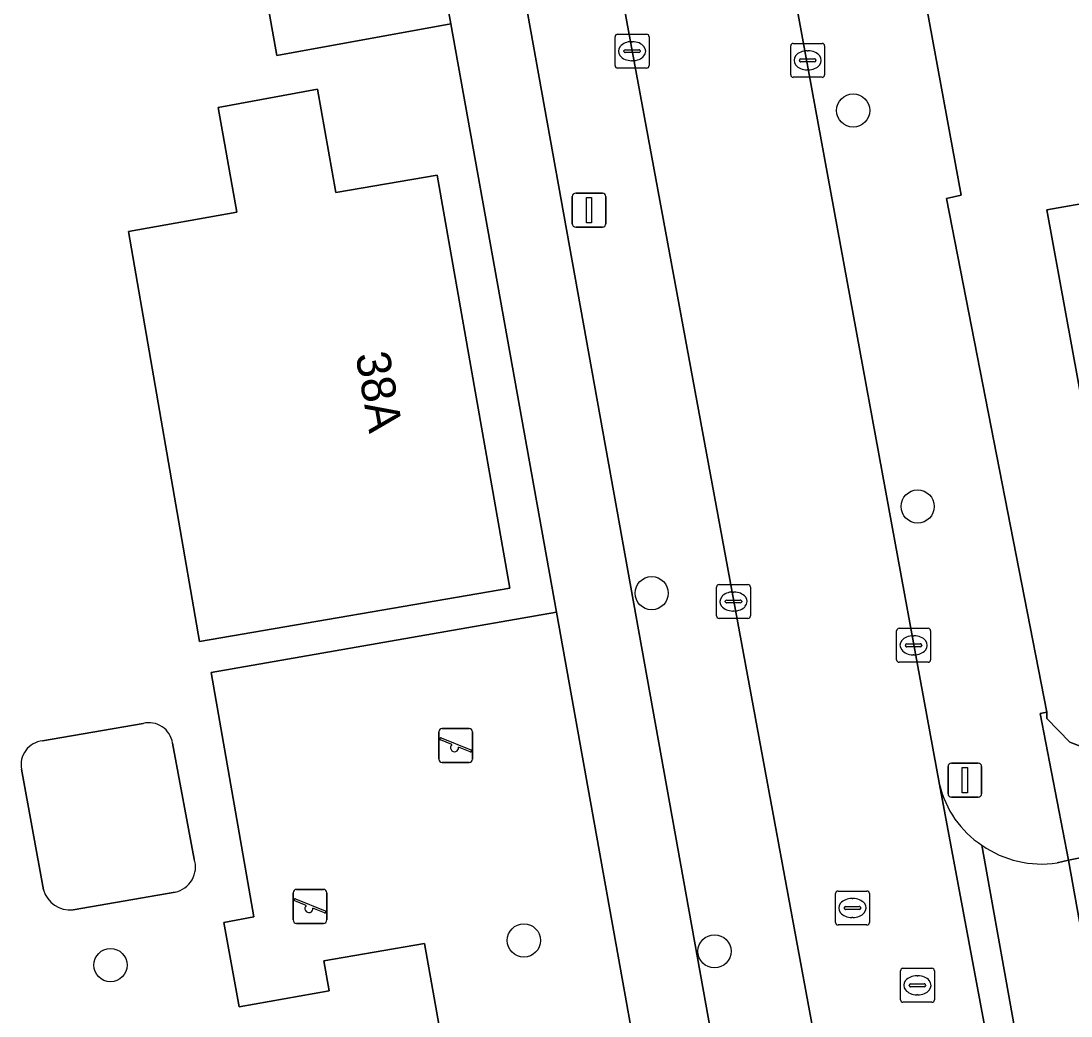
# Model space of a CAD drawing. Extents: x 157793 to 159380, y 380877 to 382313.
# Drawn here: x 158760.11 to 158791.04, y 381559.98 to 381589.28 of the extents above; entities that cross this region are included whole.
import ezdxf

# ---------------------------------------------------------------- set-up
doc = ezdxf.new("R2010")
doc.units = 0
for name, color, linetype in [('IMGEO_Berm_groen', 7, 'Continuous'), ('IMGEO_Boom', 7, 'Continuous'), ('IMGEO_Erf', 7, 'Continuous'), ('IMGEO_Kolk', 7, 'Continuous'), ('IMGEO_Lichtmast', 7, 'Continuous'), ('IMGEO_Pand', 7, 'Continuous'), ('IMGEO_Pand_nummerreeks', 7, 'Continuous'), ('IMGEO_Rijbaan_lokaal_open', 7, 'Continuous'), ('IMGEO_Rioolput', 7, 'Continuous'), ('IMGEO_Speelvoorziening', 7, 'Continuous'), ('IMGEO_Terreindeel_open', 7, 'Continuous'), ('IMGEO_Voetpad_open', 7, 'Continuous')]:
    doc.layers.add(name, color=color, linetype=linetype)

msp = doc.modelspace()

# ---------------------------------------------------------------- linework, layer by layer
at = {"layer": 'IMGEO_Berm_groen'}
msp.add_lwpolyline([(158775.536, 381602.338), (158775.18, 381604.094), (158772.497, 381603.621), (158782.493, 381548.049), (158785.464, 381548.55), (158785.346, 381549.236)], close=True, dxfattribs=at)
at = {"layer": 'IMGEO_Boom'}
for centre in [(158784.624, 381586.645), (158786.522, 381574.984), (158778.687, 381572.429), (158774.924, 381562.203), (158780.538, 381561.882), (158762.744, 381561.476)]:
    msp.add_circle(centre, 0.489, dxfattribs=at)
at = {"layer": 'IMGEO_Erf'}
for points in [[(158806.657, 381623.864), (158782.893, 381619.584), (158781.497, 381618.466), (158787.806, 381584.151), (158787.376, 381584.058), (158790.326, 381568.922), (158790.333, 381568.743), (158791.001, 381568.046), (158791.767, 381567.743)], [(158792.549, 381571.572), (158790.329, 381583.72), (158793.78, 381584.327)]]:
    msp.add_lwpolyline(points, dxfattribs=at)
msp.add_lwpolyline([(158775.881, 381571.869), (158765.715, 381570.091), (158766.97, 381562.898), (158766.084, 381562.73), (158766.536, 381560.246), (158769.183, 381560.72), (158769.031, 381561.601), (158771.995, 381562.11), (158773.783, 381552.065), (158779.263, 381553.035)], close=True, dxfattribs=at)
at = {"layer": 'IMGEO_Kolk'}
for p, q in [((158777.685, 381588.892), (158778.537, 381588.892)), ((158777.61, 381587.966), (158777.61, 381588.818)), ((158778.098, 381588.672), (158778.123, 381588.672)), ((158778.611, 381588.818), (158778.611, 381587.966)), ((158782.782, 381587.696), (158782.782, 381588.548)), ((158782.857, 381588.622), (158783.709, 381588.622)), ((158783.783, 381588.548), (158783.783, 381587.696)), ((158777.869, 381588.386), (158777.869, 381588.398)), ((158778.307, 381588.349), (158777.909, 381588.349)), ((158777.912, 381588.435), (158778.31, 381588.435)), ((158778.353, 381588.398), (158778.353, 381588.386)), ((158783.27, 381588.402), (158783.295, 381588.402)), ((158778.121, 381588.112), (158778.096, 381588.112)), ((158783.041, 381588.116), (158783.041, 381588.128)), ((158783.479, 381588.079), (158783.081, 381588.079)), ((158783.084, 381588.165), (158783.482, 381588.165)), ((158783.525, 381588.128), (158783.525, 381588.116)), ((158778.537, 381587.892), (158777.685, 381587.892)), ((158783.709, 381587.622), (158782.857, 381587.622)), ((158783.293, 381587.842), (158783.268, 381587.842)), ((158780.597, 381571.758), (158780.597, 381572.61)), ((158780.672, 381572.684), (158781.524, 381572.684)), ((158781.085, 381572.464), (158781.11, 381572.464)), ((158781.598, 381572.61), (158781.598, 381571.758)), ((158780.856, 381572.178), (158780.856, 381572.19)), ((158780.899, 381572.227), (158781.297, 381572.227)), ((158781.34, 381572.19), (158781.34, 381572.178)), ((158781.294, 381572.141), (158780.896, 381572.141)), ((158781.108, 381571.904), (158781.083, 381571.904)), ((158781.524, 381571.684), (158780.672, 381571.684)), ((158785.902, 381570.469), (158785.902, 381571.321)), ((158785.977, 381571.395), (158786.829, 381571.395)), ((158786.903, 381571.321), (158786.903, 381570.469)), ((158786.204, 381570.938), (158786.602, 381570.938)), ((158786.39, 381571.175), (158786.415, 381571.175)), ((158786.161, 381570.889), (158786.161, 381570.901)), ((158786.599, 381570.852), (158786.201, 381570.852)), ((158786.413, 381570.615), (158786.388, 381570.615)), ((158786.645, 381570.901), (158786.645, 381570.889)), ((158786.829, 381570.395), (158785.977, 381570.395))]:
    msp.add_line(p, q, dxfattribs=at)
for points in [[(158777.685, 381588.892), (158778.537, 381588.892)], [(158777.61, 381587.966), (158777.61, 381588.818)], [(158778.611, 381588.818), (158778.611, 381587.966)], [(158782.782, 381587.696), (158782.782, 381588.548)], [(158782.857, 381588.622), (158783.709, 381588.622)], [(158783.783, 381588.548), (158783.783, 381587.696)], [(158778.537, 381587.892), (158777.685, 381587.892)], [(158783.709, 381587.622), (158782.857, 381587.622)], [(158780.597, 381571.758), (158780.597, 381572.61)], [(158780.672, 381572.684), (158781.524, 381572.684)], [(158781.598, 381572.61), (158781.598, 381571.758)], [(158781.524, 381571.684), (158780.672, 381571.684)], [(158785.902, 381570.469), (158785.902, 381571.321)], [(158785.977, 381571.395), (158786.829, 381571.395)], [(158786.903, 381571.321), (158786.903, 381570.469)], [(158786.829, 381570.395), (158785.977, 381570.395)]]:
    msp.add_lwpolyline(points, dxfattribs=at)
for centre, radius, start, end in [((158777.687, 381588.816), 0.0765, 91.552, 178.448), ((158777.687, 381588.816), 0.0765, 91.552, 178.448), ((158778.535, 381588.816), 0.0765, 1.552, 88.448), ((158778.535, 381588.816), 0.0765, 1.552, 88.448), ((158782.859, 381588.546), 0.0765, 91.552, 178.448), ((158782.859, 381588.546), 0.0765, 91.552, 178.448), ((158783.707, 381588.546), 0.0765, 1.552, 88.448), ((158783.707, 381588.546), 0.0765, 1.552, 88.448), ((158777.909, 381588.395), 0.0403, 85.8775, 175.7526), ((158777.906, 381588.385), 0.0366, 178.938, 274.7102), ((158778.31, 381588.392), 0.043, 264.8664, 352.4533), ((158778.314, 381588.397), 0.0386, 1.7309, 96.639), ((158777.687, 381587.968), 0.0765, 181.552, 268.448), ((158777.687, 381587.968), 0.0765, 181.552, 268.448), ((158778.535, 381587.968), 0.0765, 271.552, 358.448), ((158778.535, 381587.968), 0.0765, 271.552, 358.448), ((158783.081, 381588.125), 0.0403, 85.8775, 175.7526), ((158783.078, 381588.115), 0.0366, 178.938, 274.7102), ((158783.482, 381588.122), 0.043, 264.8664, 352.4533), ((158783.486, 381588.127), 0.0386, 1.7309, 96.639), ((158782.859, 381587.698), 0.0765, 181.552, 268.448), ((158782.859, 381587.698), 0.0765, 181.552, 268.448), ((158783.707, 381587.698), 0.0765, 271.552, 358.448), ((158783.707, 381587.698), 0.0765, 271.552, 358.448), ((158780.674, 381572.608), 0.0765, 91.552, 178.448), ((158780.674, 381572.608), 0.0765, 91.552, 178.448), ((158781.522, 381572.608), 0.0765, 1.552, 88.448), ((158781.522, 381572.608), 0.0765, 1.552, 88.448), ((158780.896, 381572.187), 0.0403, 85.8775, 175.7526), ((158780.893, 381572.177), 0.0366, 178.938, 274.7102), ((158781.297, 381572.184), 0.043, 264.8664, 352.4533), ((158781.301, 381572.189), 0.0386, 1.7309, 96.639), ((158780.674, 381571.76), 0.0765, 181.552, 268.448), ((158780.674, 381571.76), 0.0765, 181.552, 268.448), ((158781.522, 381571.76), 0.0765, 271.552, 358.448), ((158781.522, 381571.76), 0.0765, 271.552, 358.448), ((158785.979, 381571.319), 0.0765, 91.552, 178.448), ((158785.979, 381571.319), 0.0765, 91.552, 178.448), ((158786.827, 381571.319), 0.0765, 1.552, 88.448), ((158786.827, 381571.319), 0.0765, 1.552, 88.448), ((158786.201, 381570.898), 0.0403, 85.8775, 175.7526), ((158786.606, 381570.9), 0.0386, 1.7309, 96.639), ((158786.198, 381570.888), 0.0366, 178.938, 274.7102), ((158786.602, 381570.895), 0.043, 264.8664, 352.4533), ((158785.979, 381570.471), 0.0765, 181.552, 268.448), ((158785.979, 381570.471), 0.0765, 181.552, 268.448), ((158786.827, 381570.471), 0.0765, 271.552, 358.448), ((158786.827, 381570.471), 0.0765, 271.552, 358.448)]:
    msp.add_arc(centre, radius, start, end, dxfattribs=at)
for centre, major_axis, ratio, start_param, end_param in [((158778.097, 381588.392), (-0.387, 0.002), 0.722429, 4.712389, 7.853982), ((158778.122, 381588.392), (-0.39, 0.002), 0.717154, 1.570796, 4.712389), ((158783.269, 381588.122), (-0.387, 0.002), 0.722429, 4.712389, 7.853982), ((158783.294, 381588.122), (-0.39, 0.002), 0.717154, 1.570796, 4.712389), ((158781.084, 381572.184), (-0.387, 0.002), 0.722429, 4.712389, 7.853982), ((158781.109, 381572.184), (-0.39, 0.002), 0.717154, 1.570796, 4.712389), ((158786.389, 381570.895), (-0.387, 0.002), 0.722429, 4.712389, 7.853982), ((158786.414, 381570.895), (-0.39, 0.002), 0.717154, 1.570796, 4.712389)]:
    msp.add_ellipse(centre, major_axis=major_axis, ratio=ratio, start_param=start_param, end_param=end_param, dxfattribs=at)
at = {"layer": 'IMGEO_Lichtmast'}
for p, q in [((158776.349, 381583.312), (158776.349, 381584.112)), ((158776.349, 381584.112), (158776.349, 381583.312)), ((158776.449, 381584.212), (158777.239, 381584.212)), ((158777.239, 381584.212), (158776.449, 381584.212)), ((158777.339, 381584.112), (158777.339, 381583.312)), ((158777.339, 381583.312), (158777.339, 381584.112)), ((158777.239, 381583.212), (158776.449, 381583.212)), ((158776.449, 381583.212), (158777.239, 381583.212)), ((158787.417, 381566.524), (158787.417, 381567.324)), ((158787.417, 381567.324), (158787.417, 381566.524)), ((158787.517, 381567.424), (158788.307, 381567.424)), ((158788.307, 381567.424), (158787.517, 381567.424)), ((158788.407, 381567.324), (158788.407, 381566.524)), ((158788.407, 381566.524), (158788.407, 381567.324)), ((158788.307, 381566.424), (158787.517, 381566.424)), ((158787.517, 381566.424), (158788.307, 381566.424))]:
    msp.add_line(p, q, dxfattribs=at)
for points in [[(158776.769, 381584.087), (158776.919, 381584.087), (158776.919, 381583.337), (158776.769, 381583.337), (158776.769, 381584.087)], [(158787.837, 381567.299), (158787.987, 381567.299), (158787.987, 381566.549), (158787.837, 381566.549), (158787.837, 381567.299)]]:
    msp.add_lwpolyline(points, dxfattribs=at)
for centre, start, end in [((158776.449, 381584.112), 90, 180), ((158776.449, 381584.112), 90, 180), ((158777.239, 381584.112), 0, 90), ((158777.239, 381584.112), 360, 90), ((158776.449, 381583.312), 180, 270), ((158776.449, 381583.312), 180, 270), ((158777.239, 381583.312), 270, 0), ((158777.239, 381583.312), 270, 0), ((158787.517, 381567.324), 90, 180), ((158787.517, 381567.324), 90, 180), ((158788.307, 381567.324), 0, 90), ((158788.307, 381567.324), 360, 90), ((158787.517, 381566.524), 180, 270), ((158787.517, 381566.524), 180, 270), ((158788.307, 381566.524), 270, 0), ((158788.307, 381566.524), 270, 0)]:
    msp.add_arc(centre, 0.1, start, end, dxfattribs=at)
at = {"layer": 'IMGEO_Pand'}
for points in [[(158765.372, 381571.002), (158774.505, 381572.581), (158772.368, 381584.739), (158769.388, 381584.232), (158768.847, 381587.277), (158765.922, 381586.736), (158766.47, 381583.649), (158763.277, 381583.082)], [(158800.231, 381583.407), (158794.131, 381582.333), (158793.78, 381584.327), (158790.329, 381583.72), (158792.549, 381571.572), (158795.932, 381572.167), (158795.669, 381573.658), (158801.788, 381574.735)]]:
    msp.add_lwpolyline(points, close=True, dxfattribs=at)
at = {"layer": 'IMGEO_Rijbaan_lokaal_open'}
for points in [[(158775.536, 381602.338), (158785.346, 381549.236)], [(158787.168, 381566.792), (158780.96, 381600.601)], [(158824.487, 381571.282), (158790.962, 381564.564), (158791.783, 381560.021), (158803.563, 381562.389), (158819.623, 381565.651), (158824.943, 381566.71)], [(158789.059, 381556.653), (158787.168, 381566.792)], [(158787.168, 381566.792), (158789.059, 381556.653)], [(158789.54, 381558.704), (158788.417, 381565.004)], [(158788.417, 381565.004), (158789.54, 381558.704)], [(158791.384, 381559.933), (158791.783, 381560.021), (158790.962, 381564.564), (158790.629, 381564.485)]]:
    msp.add_lwpolyline(points, dxfattribs=at)
for centre, radius, start, end in [((158790.052, 381567.476), 2.964, 193.3469, 236.5252), ((158790.176, 381567.529), 3.078, 235.1353, 278.4558)]:
    msp.add_arc(centre, radius, start, end, dxfattribs=at)
at = {"layer": 'IMGEO_Rioolput'}
for p, q in [((158784.102, 381562.731), (158784.102, 381563.583)), ((158784.177, 381563.657), (158785.029, 381563.657)), ((158785.103, 381563.583), (158785.103, 381562.731)), ((158784.404, 381563.2), (158784.802, 381563.2)), ((158784.59, 381563.437), (158784.615, 381563.437)), ((158784.361, 381563.151), (158784.361, 381563.163)), ((158784.799, 381563.114), (158784.401, 381563.114)), ((158784.613, 381562.877), (158784.588, 381562.877)), ((158784.845, 381563.163), (158784.845, 381563.151)), ((158785.029, 381562.657), (158784.177, 381562.657)), ((158786.091, 381561.381), (158786.943, 381561.381)), ((158786.016, 381560.455), (158786.016, 381561.307)), ((158786.504, 381561.161), (158786.529, 381561.161)), ((158787.017, 381561.307), (158787.017, 381560.455)), ((158786.275, 381560.875), (158786.275, 381560.887)), ((158786.713, 381560.838), (158786.315, 381560.838)), ((158786.318, 381560.924), (158786.716, 381560.924)), ((158786.759, 381560.887), (158786.759, 381560.875)), ((158786.527, 381560.601), (158786.502, 381560.601)), ((158786.943, 381560.381), (158786.091, 381560.381))]:
    msp.add_line(p, q, dxfattribs=at)
for points in [[(158784.102, 381562.731), (158784.102, 381563.583)], [(158784.177, 381563.657), (158785.029, 381563.657)], [(158785.103, 381563.583), (158785.103, 381562.731)], [(158785.029, 381562.657), (158784.177, 381562.657)], [(158786.091, 381561.381), (158786.943, 381561.381)], [(158786.016, 381560.455), (158786.016, 381561.307)], [(158787.017, 381561.307), (158787.017, 381560.455)], [(158786.943, 381560.381), (158786.091, 381560.381)]]:
    msp.add_lwpolyline(points, dxfattribs=at)
for centre, radius, start, end in [((158784.179, 381563.581), 0.0765, 91.552, 178.448), ((158784.179, 381563.581), 0.0765, 91.552, 178.448), ((158785.027, 381563.581), 0.0765, 1.552, 88.448), ((158785.027, 381563.581), 0.0765, 1.552, 88.448), ((158784.401, 381563.16), 0.0403, 85.8775, 175.7526), ((158784.806, 381563.162), 0.0386, 1.7309, 96.639), ((158784.398, 381563.15), 0.0366, 178.938, 274.7102), ((158784.802, 381563.157), 0.043, 264.8664, 352.4533), ((158784.179, 381562.733), 0.0765, 181.552, 268.448), ((158784.179, 381562.733), 0.0765, 181.552, 268.448), ((158785.027, 381562.733), 0.0765, 271.552, 358.448), ((158785.027, 381562.733), 0.0765, 271.552, 358.448), ((158786.093, 381561.305), 0.0765, 91.552, 178.448), ((158786.093, 381561.305), 0.0765, 91.552, 178.448), ((158786.941, 381561.305), 0.0765, 1.552, 88.448), ((158786.941, 381561.305), 0.0765, 1.552, 88.448), ((158786.315, 381560.884), 0.0403, 85.8775, 175.7526), ((158786.312, 381560.874), 0.0366, 178.938, 274.7102), ((158786.716, 381560.881), 0.043, 264.8664, 352.4533), ((158786.72, 381560.886), 0.0386, 1.7309, 96.639), ((158786.093, 381560.457), 0.0765, 181.552, 268.448), ((158786.093, 381560.457), 0.0765, 181.552, 268.448), ((158786.941, 381560.457), 0.0765, 271.552, 358.448), ((158786.941, 381560.457), 0.0765, 271.552, 358.448)]:
    msp.add_arc(centre, radius, start, end, dxfattribs=at)
for centre, major_axis, ratio, start_param, end_param in [((158784.589, 381563.157), (-0.387, 0.002), 0.722429, 4.712389, 7.853982), ((158784.614, 381563.157), (-0.39, 0.002), 0.717154, 1.570796, 4.712389), ((158786.503, 381560.881), (-0.387, 0.002), 0.722429, 4.712389, 7.853982), ((158786.528, 381560.881), (-0.39, 0.002), 0.717154, 1.570796, 4.712389)]:
    msp.add_ellipse(centre, major_axis=major_axis, ratio=ratio, start_param=start_param, end_param=end_param, dxfattribs=at)
at = {"layer": 'IMGEO_Speelvoorziening'}
for p, q in [((158772.52, 381568.442), (158773.31, 381568.442)), ((158773.31, 381568.442), (158772.52, 381568.442)), ((158772.42, 381567.542), (158772.42, 381568.342)), ((158772.42, 381568.342), (158772.42, 381567.542)), ((158772.489, 381568.167), (158773.365, 381567.814)), ((158773.41, 381568.342), (158773.41, 381567.542)), ((158773.41, 381567.542), (158773.41, 381568.342)), ((158772.803, 381567.97), (158772.464, 381568.107)), ((158773.341, 381567.754), (158773.001, 381567.891)), ((158773.31, 381567.442), (158772.52, 381567.442)), ((158772.52, 381567.442), (158773.31, 381567.442)), ((158768.129, 381562.806), (158768.129, 381563.606)), ((158768.129, 381563.606), (158768.129, 381562.806)), ((158768.229, 381563.706), (158769.019, 381563.706)), ((158769.019, 381563.706), (158768.229, 381563.706)), ((158769.119, 381563.606), (158769.119, 381562.806)), ((158769.119, 381562.806), (158769.119, 381563.606)), ((158768.512, 381563.234), (158768.173, 381563.371)), ((158768.198, 381563.431), (158769.074, 381563.078)), ((158769.05, 381563.018), (158768.71, 381563.155)), ((158769.019, 381562.706), (158768.229, 381562.706)), ((158768.229, 381562.706), (158769.019, 381562.706))]:
    msp.add_line(p, q, dxfattribs=at)
for centre, radius, start, end in [((158772.52, 381568.342), 0.1, 90, 180), ((158772.52, 381568.342), 0.1, 90, 180), ((158773.31, 381568.342), 0.1, 0, 90), ((158773.31, 381568.342), 0.1, 360, 90), ((158772.477, 381568.137), 0.0327, 68.078, 248.078), ((158772.882, 381567.88), 0.12, 130.9928, 5.1632), ((158772.52, 381567.542), 0.1, 180, 270), ((158772.52, 381567.542), 0.1, 180, 270), ((158773.31, 381567.542), 0.1, 270, 0), ((158773.31, 381567.542), 0.1, 270, 0), ((158773.353, 381567.784), 0.0327, 248.078, 68.078), ((158768.229, 381563.606), 0.1, 90, 180), ((158768.229, 381563.606), 0.1, 90, 180), ((158769.019, 381563.606), 0.1, 0, 90), ((158769.019, 381563.606), 0.1, 360, 90), ((158768.186, 381563.401), 0.0327, 68.078, 248.078), ((158768.591, 381563.144), 0.12, 130.9928, 5.1632), ((158769.062, 381563.048), 0.0327, 248.078, 68.078), ((158768.229, 381562.806), 0.1, 180, 270), ((158768.229, 381562.806), 0.1, 180, 270), ((158769.019, 381562.806), 0.1, 270, 0), ((158769.019, 381562.806), 0.1, 270, 0)]:
    msp.add_arc(centre, radius, start, end, dxfattribs=at)
at = {"layer": 'IMGEO_Terreindeel_open'}
msp.add_lwpolyline([(158771.675, 381595.283), (158766.558, 381594.387), (158767.65, 381588.265), (158772.768, 381589.199)], close=True, dxfattribs=at)
for points in [[(158763.705, 381568.594), (158760.744, 381568.08)], [(158765.212, 381564.6), (158764.573, 381568.014)], [(158760.122, 381567.242), (158760.773, 381563.695)], [(158761.643, 381563.108), (158764.648, 381563.623)]]:
    msp.add_lwpolyline(points, dxfattribs=at)
for centre, radius, start, end in [((158763.875, 381567.909), 0.706, 8.5503, 103.9478), ((158760.815, 381567.377), 0.706, 95.8045, 191.0266), ((158764.489, 381564.366), 0.76, 282.0803, 17.9259), ((158761.552, 381563.911), 0.808, 195.5186, 276.4653)]:
    msp.add_arc(centre, radius, start, end, dxfattribs=at)
at = {"layer": 'IMGEO_Voetpad_open'}
for points in [[(158761.515, 381653.086), (158762.478, 381647), (158762.674, 381645.822), (158765.146, 381631.871), (158765.716, 381628.675), (158770.256, 381603.221), (158771.237, 381597.723), (158771.675, 381595.283), (158772.768, 381589.199), (158775.881, 381571.869), (158779.263, 381553.035), (158779.866, 381549.755), (158782.218, 381537.234), (158782.367, 381536.441), (158782.236, 381536.405), (158783.876, 381527.553), (158783.747, 381527.527), (158786.066, 381514.938), (158786.573, 381512.183), (158795.126, 381465.732), (158796.436, 381458.615)], [(158790.629, 381564.485), (158790.962, 381564.564), (158790.13, 381568.885), (158790.326, 381568.922), (158787.376, 381584.058), (158787.806, 381584.151), (158781.497, 381618.466), (158781.003, 381621.243), (158779.813, 381621.036)], [(158786.852, 381541.14), (158785.464, 381548.55), (158782.493, 381548.049), (158772.497, 381603.621), (158775.18, 381604.094), (158773.895, 381611.096), (158773.794, 381611.645)], [(158780.96, 381600.601), (158787.168, 381566.792)], [(158782.218, 381537.234), (158779.866, 381549.755), (158779.263, 381553.035), (158773.783, 381552.065), (158771.995, 381562.11), (158769.031, 381561.601), (158769.183, 381560.72), (158766.536, 381560.246), (158766.084, 381562.73), (158766.97, 381562.898), (158765.715, 381570.091), (158775.881, 381571.869), (158772.768, 381589.199), (158767.65, 381588.265), (158766.558, 381594.387)], [(158791.767, 381567.743), (158791.001, 381568.046), (158790.333, 381568.743), (158790.326, 381568.922), (158790.13, 381568.885), (158790.962, 381564.564), (158824.487, 381571.282)], [(158760.744, 381568.08), (158763.705, 381568.594)], [(158764.573, 381568.014), (158765.212, 381564.6)], [(158760.773, 381563.695), (158760.122, 381567.242)], [(158764.648, 381563.623), (158761.643, 381563.108)]]:
    msp.add_lwpolyline(points, dxfattribs=at)
msp.add_lwpolyline([(158763.277, 381583.082), (158766.47, 381583.649), (158765.922, 381586.736), (158768.847, 381587.277), (158769.388, 381584.232), (158772.368, 381584.739), (158774.505, 381572.581), (158765.372, 381571.002)], close=True, dxfattribs=at)
for centre, radius, start, end in [((158763.875, 381567.909), 0.706, 8.5503, 103.9478), ((158760.815, 381567.377), 0.706, 95.8045, 191.0266), ((158790.052, 381567.476), 2.964, 193.3469, 236.5252), ((158790.176, 381567.529), 3.078, 235.1353, 278.4558), ((158764.489, 381564.366), 0.76, 282.0803, 17.9259), ((158761.552, 381563.911), 0.808, 195.5186, 276.4653)]:
    msp.add_arc(centre, radius, start, end, dxfattribs=at)

# ---------------------------------------------------------------- texts
at = {"layer": 'IMGEO_Pand_nummerreeks'}
msp.add_text('38A', height=1, rotation=279.9867, dxfattribs=at).set_placement((158769.959, 381579.454))

doc.saveas('drawing.dxf')
